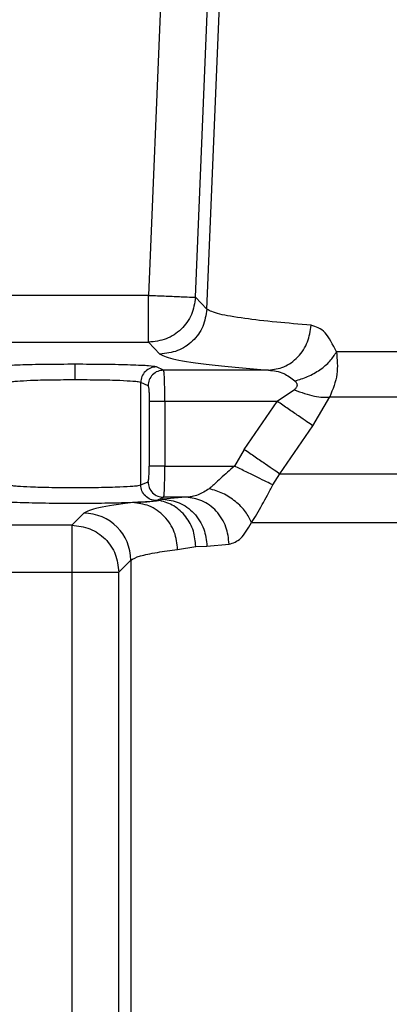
# Model space of a CAD drawing. Header units: inches. Extents: x 144.9 to 238.4, y 214.8 to 247.7.
# Tile 298 of 411: x 207.9216 to 207.9507, y 224.8081 to 224.8856. Entities that reach past the tile are written whole.
import ezdxf

# ---------------------------------------------------------------- set-up
doc = ezdxf.new("R2010")
doc.units = ezdxf.units.IN
doc.header["$LTSCALE"] = 0.25
doc.header["$MEASUREMENT"] = 0
doc.layers.add('ANNOTATIONS', color=1, linetype='Continuous')
doc.layers.add('MOTOR RH', color=7, linetype='Continuous')
doc.styles.add('ARIAL', font='arial.ttf', dxfattribs={"height": 0.09375})
doc.dimstyles.new('STANDARD$0', dxfattribs={"dimtxt": 0.09375, "dimasz": 0.09375, "dimexe": 0.03125, "dimexo": 0.046875, "dimgap": 0.09, "dimtad": 0, "dimtih": 1, "dimtoh": 1, "dimdec": 4, "dimzin": 0, "dimdsep": 46, "dimtxsty": 'ARIAL', "dimcen": 0.09, "dimadec": 0, "dimazin": 0, "dimtfac": 1, "dimtdec": 4, "dimtofl": 0, "dimtmove": 0, "dimatfit": 1, "dimfxl": 1, "dimtolj": 1, "dimtzin": 0, "dimarcsym": 0})

# ---------------------------------------------------------------- blocks, each defined once
blk = doc.blocks.new('*D8')
at = {"layer": 'ANNOTATIONS', "color": 0, "lineweight": -2, "transparency": 16777216}
for p, q in [((207.3533788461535, 223.8493624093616), (207.3533788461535, 225.9990556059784)), ((208.4940038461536, 224.9900478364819), (208.4940038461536, 225.9990556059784)), ((207.4471288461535, 225.9678056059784), (207.6385813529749, 225.9678056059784)), ((208.4002538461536, 225.9678056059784), (208.2088013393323, 225.9678056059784))]:
    blk.add_line(p, q, dxfattribs=at)
at = {"layer": 'ANNOTATIONS', "color": 0, "transparency": 16777216}
for points in [[(207.4471288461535, 225.9834306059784), (207.4471288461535, 225.9521806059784), (207.3533788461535, 225.9678056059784)], [(208.4002538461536, 225.9834306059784), (208.4002538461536, 225.9521806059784), (208.4940038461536, 225.9678056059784)]]:
    blk.add_solid(points, dxfattribs=at)
at = {"layer": 'defpoints', "color": 0, "transparency": 16777216}
for p in [(207.3533788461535, 225.9678056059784), (208.4940038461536, 224.9431728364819), (207.3533788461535, 223.8024874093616)]:
    blk.add_point(p, dxfattribs=at)
at = {"layer": 'ANNOTATIONS', "color": 0, "transparency": 16777216, "insert": (207.9236913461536, 225.9678056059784), "char_height": 0.09375, "attachment_point": 5, "style": 'ARIAL'}
blk.add_mtext('\\A1;18 5/8"', dxfattribs=at)
blk = doc.blocks.new('*D10')
at = {"layer": 'ANNOTATIONS', "color": 0, "lineweight": -2, "transparency": 16777216}
for p, q in [((207.3533788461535, 223.8493624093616), (207.3533788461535, 226.3654182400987)), ((208.8269459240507, 225.1127240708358), (208.8269459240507, 226.3654182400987)), ((207.4471288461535, 226.3341682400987), (207.8858206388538, 226.3341682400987)), ((208.7331959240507, 226.3341682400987), (208.2945041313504, 226.3341682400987))]:
    blk.add_line(p, q, dxfattribs=at)
at = {"layer": 'ANNOTATIONS', "color": 0, "transparency": 16777216}
for points in [[(207.4471288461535, 226.3497932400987), (207.4471288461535, 226.3185432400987), (207.3533788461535, 226.3341682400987)], [(208.7331959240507, 226.3497932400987), (208.7331959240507, 226.3185432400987), (208.8269459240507, 226.3341682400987)]]:
    blk.add_solid(points, dxfattribs=at)
at = {"layer": 'defpoints', "color": 0, "transparency": 16777216}
for p in [(207.3533788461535, 226.3341682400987), (208.8269459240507, 225.0658490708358), (207.3533788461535, 223.8024874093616)]:
    blk.add_point(p, dxfattribs=at)
at = {"layer": 'ANNOTATIONS', "color": 0, "transparency": 16777216, "insert": (208.0901623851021, 226.3341682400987), "char_height": 0.09375, "attachment_point": 5, "style": 'ARIAL'}
blk.add_mtext('\\A1;24""', dxfattribs=at)

msp = doc.modelspace()

# ---------------------------------------------------------------- linework, layer by layer
at = {"layer": 'MOTOR RH'}
for p, q in [((207.9363435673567, 224.8628132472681), (207.9414027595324, 224.9854328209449)), ((207.9350048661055, 224.9423373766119), (207.9317645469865, 224.8638974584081)), ((207.9354501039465, 224.8637452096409), (207.9386904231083, 224.9421851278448)), ((207.9317645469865, 224.8638974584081), (207.8784224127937, 224.8638974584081)), ((207.9317645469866, 224.86020876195), (207.9317645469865, 224.8638974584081)), ((207.9363435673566, 224.8628132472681), (207.9354501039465, 224.863745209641)), ((207.8771928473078, 224.86020876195), (207.9317645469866, 224.86020876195)), ((207.9317645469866, 224.86020876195), (207.9326580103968, 224.8592767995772)), ((208.0187809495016, 224.8594462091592), (207.9465301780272, 224.8594462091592)), ((207.9329485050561, 224.8580101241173), (207.932376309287, 224.8582653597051)), ((207.9411928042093, 224.8580101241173), (207.9329485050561, 224.8580101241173)), ((207.9317219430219, 224.8567805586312), (207.9311497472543, 224.8570357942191)), ((207.9311497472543, 224.8489760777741), (207.9311497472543, 224.8570357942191)), ((207.9432262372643, 224.8564620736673), (207.9418848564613, 224.8555509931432)), ((207.9318148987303, 224.8555509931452), (207.9318148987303, 224.8504608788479)), ((207.9418848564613, 224.8555509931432), (207.9330414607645, 224.8555509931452)), ((207.9330414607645, 224.8555509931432), (207.9330414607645, 224.8504608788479)), ((207.9392861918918, 224.8517770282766), (207.9418848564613, 224.8555509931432)), ((207.9446670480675, 224.8536289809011), (207.9460046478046, 224.8559066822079)), ((207.9460046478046, 224.8559066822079), (208.0187467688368, 224.8559066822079)), ((207.9420863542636, 224.8498550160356), (207.944667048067, 224.8536289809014)), ((207.9392861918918, 224.8517770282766), (207.9385146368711, 224.8504608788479)), ((207.9330414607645, 224.8504608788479), (207.9385146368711, 224.8504608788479)), ((207.9415235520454, 224.8489775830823), (207.9420863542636, 224.8498550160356)), ((207.9420863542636, 224.8498550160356), (208.0188615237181, 224.8498550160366)), ((207.9311497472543, 224.8489760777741), (207.9317219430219, 224.8492313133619)), ((207.9323763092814, 224.8477465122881), (207.9329485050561, 224.8480017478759)), ((207.9328927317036, 224.8478429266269), (207.9326488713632, 224.8477508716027)), ((207.9347037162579, 224.848001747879), (207.9328927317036, 224.8478429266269)), ((207.9347037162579, 224.848001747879), (207.9329485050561, 224.8480017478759)), ((207.9266748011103, 224.8467423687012), (207.9257355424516, 224.8458031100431)), ((207.9257355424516, 224.8458031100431), (207.8771928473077, 224.8458031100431)), ((207.9257355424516, 224.8458031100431), (207.9257355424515, 224.7995314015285)), ((207.9398577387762, 224.8460109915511), (208.0189592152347, 224.8460109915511)), ((207.9340451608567, 224.8438987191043), (207.9354724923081, 224.8441263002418)), ((207.9354724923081, 224.8441263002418), (207.9363539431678, 224.8441542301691)), ((207.9363539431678, 224.8441542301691), (207.9380986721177, 224.8443130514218)), ((207.9294242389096, 224.8421144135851), (207.9303634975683, 224.8430536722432)), ((207.9303634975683, 224.8430536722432), (207.9303634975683, 224.7995314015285)), ((207.9117734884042, 224.8421144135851), (207.9294242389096, 224.8421144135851)), ((207.9294242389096, 224.7995314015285), (207.9294242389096, 224.8421144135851))]:
    msp.add_line(p, q, dxfattribs=at)
msp.add_arc((207.9266695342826, 224.8430484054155), 0.003693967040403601, 0.0816918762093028, 89.91830812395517, dxfattribs=at)
for points in [[(207.9317645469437, 224.8638974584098), (207.932237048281, 224.8638779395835), (207.9331820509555, 224.863838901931), (207.9343835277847, 224.8637892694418), (207.9352419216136, 224.8637538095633), (207.9353807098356, 224.8637480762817), (207.9354501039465, 224.8637452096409)], [(207.9354501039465, 224.863745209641), (207.9353777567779, 224.8632774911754), (207.9352330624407, 224.8623420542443), (207.9343734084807, 224.8611786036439), (207.9331754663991, 224.8603677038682), (207.9322348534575, 224.8602617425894), (207.9317645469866, 224.86020876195)], [(207.9363435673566, 224.8628132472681), (207.936271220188, 224.8623455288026), (207.9361265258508, 224.8614100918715), (207.9352668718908, 224.8602466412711), (207.9340689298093, 224.8594357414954), (207.9331283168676, 224.8593297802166), (207.9326580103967, 224.8592767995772)], [(207.9323763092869, 224.8582653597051), (207.9322158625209, 224.8582465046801), (207.9318949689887, 224.85820879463), (207.9314899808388, 224.857924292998), (207.9312061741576, 224.8575183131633), (207.931168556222, 224.8571966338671), (207.9311497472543, 224.8570357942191)], [(207.9329485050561, 224.8580101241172), (207.9327880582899, 224.8579912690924), (207.9324671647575, 224.8579535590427), (207.932062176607, 224.8576690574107), (207.9317783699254, 224.8572630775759), (207.9317407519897, 224.8569413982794), (207.9317219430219, 224.8567805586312)], [(207.9330414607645, 224.8555509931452), (207.9328882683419, 224.8555509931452), (207.9325818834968, 224.8555509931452), (207.9321885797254, 224.8555509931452), (207.931900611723, 224.8555509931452), (207.9318434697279, 224.8555509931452), (207.9318148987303, 224.8555509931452)], [(207.9330414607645, 224.8504608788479), (207.9328882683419, 224.8504608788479), (207.9325818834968, 224.8504608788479), (207.9321885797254, 224.8504608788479), (207.931900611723, 224.8504608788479), (207.9318434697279, 224.8504608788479), (207.9318148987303, 224.8504608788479)], [(207.9323763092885, 224.8477465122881), (207.9322158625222, 224.8477653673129), (207.9318949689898, 224.8478030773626), (207.9314899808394, 224.8480875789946), (207.9312061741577, 224.8484935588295), (207.9311685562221, 224.8488152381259), (207.9311497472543, 224.8489760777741)], [(207.9317219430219, 224.8492313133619), (207.9317407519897, 224.8490704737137), (207.9317783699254, 224.8487487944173), (207.932062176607, 224.8483428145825), (207.9324671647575, 224.8480583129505), (207.9327880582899, 224.8480206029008), (207.9329485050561, 224.8480017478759)], [(207.9257355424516, 224.8458031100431), (207.9262185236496, 224.845747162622), (207.9271844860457, 224.8456352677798), (207.9284031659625, 224.8447820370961), (207.9292563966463, 224.8435633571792), (207.9293682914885, 224.8425973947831), (207.9294242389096, 224.8421144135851)]]:
    msp.add_open_spline(points, degree=3, dxfattribs=at)
for points, knots in [([(207.94454484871, 224.8615465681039), (207.9436090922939, 224.8616258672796), (207.9415699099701, 224.861798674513), (207.9391020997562, 224.862090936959), (207.9370512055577, 224.8624332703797), (207.9365889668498, 224.8626814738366), (207.9363435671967, 224.8628132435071)], [0, 0, 0, 0, 0.1970622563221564, 0.4294342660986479, 0.6970902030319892, 1, 1, 1, 1]), ([(207.9411928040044, 224.8580101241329), (207.9416012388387, 224.8580645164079), (207.9424492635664, 224.8581774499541), (207.9435537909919, 224.8589934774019), (207.9443409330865, 224.8601731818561), (207.9444785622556, 224.8611001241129), (207.94454484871, 224.8615465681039)], [0, 0, 0, 0, 0.2408153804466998, 0.4999999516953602, 0.7591845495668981, 1, 1, 1, 1]), ([(207.9465301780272, 224.8594462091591), (207.9462454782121, 224.8600213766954), (207.9456671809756, 224.861189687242), (207.9449227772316, 224.8614263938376), (207.94454484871, 224.8615465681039)], [0, 0, 0, 0, 0.4923070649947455, 1, 1, 1, 1]), ([(207.9432614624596, 224.8571699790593), (207.9436023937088, 224.8572689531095), (207.9442998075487, 224.8574714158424), (207.9452591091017, 224.8580212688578), (207.9460593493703, 224.858696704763), (207.9463755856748, 224.8592001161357), (207.9465301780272, 224.8594462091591)], [0, 0, 0, 0, 0.2444253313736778, 0.4999999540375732, 0.755574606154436, 1, 1, 1, 1]), ([(207.9465301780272, 224.8594462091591), (207.9465889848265, 224.8588545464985), (207.9467087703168, 224.8576493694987), (207.9462421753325, 224.8564945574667), (207.9460046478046, 224.8559066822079)], [0, 0, 0, 0, 0.4909342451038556, 1, 1, 1, 1]), ([(207.9326580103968, 224.8592767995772), (207.9329612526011, 224.8591316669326), (207.9335679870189, 224.8588412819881), (207.9364457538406, 224.8584141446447), (207.9396109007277, 224.8581447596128), (207.9411928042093, 224.8580101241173)], [0, 0, 0, 0, 0.333244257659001, 0.6667632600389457, 0.9999999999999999, 0.9999999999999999, 0.9999999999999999, 0.9999999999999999]), ([(207.9259981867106, 224.8584713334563), (207.9252031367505, 224.8584683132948), (207.9236095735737, 224.8584622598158), (207.921561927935, 224.8584153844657), (207.9200642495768, 224.8583477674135), (207.9197679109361, 224.8582927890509), (207.9196200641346, 224.8582653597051)], [0, 0, 0, 0, 0.2494575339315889, 0.5000017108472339, 0.7505450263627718, 0.9999999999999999, 0.9999999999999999, 0.9999999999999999, 0.9999999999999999]), ([(207.932376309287, 224.8582653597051), (207.9322284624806, 224.8582927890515), (207.9319321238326, 224.8583477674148), (207.9304344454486, 224.8584153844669), (207.9283867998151, 224.8584622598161), (207.926793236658, 224.8584683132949), (207.9259981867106, 224.8584713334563)], [0, 0, 0, 0, 0.24945497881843, 0.4999982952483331, 0.75054247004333, 1, 1, 1, 1]), ([(207.9259981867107, 224.8572417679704), (207.9259981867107, 224.8574125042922), (207.9259981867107, 224.8577671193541), (207.9259981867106, 224.8581741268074), (207.9259981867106, 224.8584185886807), (207.9259981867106, 224.8584541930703), (207.9259981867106, 224.8584713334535)], [0, 0, 0, 0, 0.2706973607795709, 0.5622316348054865, 0.7892530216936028, 1, 1, 1, 1]), ([(207.9330414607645, 224.8555509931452), (207.9330400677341, 224.8558574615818), (207.9330372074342, 224.8564867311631), (207.9330179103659, 224.8572481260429), (207.9329931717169, 224.857702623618), (207.9329704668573, 224.8579489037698), (207.9329562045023, 224.8579886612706), (207.9329485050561, 224.8580101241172)], [0, 0, 0, 0, 0.2430075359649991, 0.4989657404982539, 0.7015243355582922, 0.8388697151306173, 1, 1, 1, 1]), ([(207.9411928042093, 224.8580101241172), (207.9416014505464, 224.8579635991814), (207.9423365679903, 224.8578799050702), (207.9429770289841, 224.8573883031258), (207.9432614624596, 224.8571699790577)], [0, 0, 0, 0, 0.5558925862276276, 1, 1, 1, 1]), ([(207.9259981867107, 224.8572417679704), (207.9253714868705, 224.8572387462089), (207.9240867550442, 224.8572325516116), (207.9224859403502, 224.857188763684), (207.9215209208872, 224.8571338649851), (207.9210045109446, 224.8570830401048), (207.9209012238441, 224.8570521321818), (207.9208466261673, 224.8570357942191)], [0, 0, 0, 0, 0.2434841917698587, 0.4991414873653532, 0.716775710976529, 0.8502873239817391, 1, 1, 1, 1]), ([(207.9311497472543, 224.8570357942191), (207.9310951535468, 224.8570521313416), (207.9309918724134, 224.8570830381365), (207.9304754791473, 224.8571338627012), (207.9295104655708, 224.8571887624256), (207.9279096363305, 224.8572325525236), (207.926624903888, 224.8572387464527), (207.9259981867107, 224.8572417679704)], [0, 0, 0, 0, 0.1497051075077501, 0.2832141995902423, 0.5008584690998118, 0.7565091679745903, 1, 1, 1, 1]), ([(207.9432614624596, 224.8571699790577), (207.9433121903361, 224.8571132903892), (207.9433844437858, 224.8570325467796), (207.9434305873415, 224.8569040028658), (207.9434396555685, 224.8568128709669), (207.9434222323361, 224.8567214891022), (207.943365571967, 224.8565947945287), (207.9432830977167, 224.8565162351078), (207.9432262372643, 224.8564620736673)], [0, 0, 0, 0, 0.2838967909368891, 0.4043639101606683, 0.5157351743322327, 0.6262200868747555, 0.742303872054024, 1, 1, 1, 1]), ([(207.9317219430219, 224.8567805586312), (207.9317344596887, 224.8567576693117), (207.931759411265, 224.8567120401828), (207.9317898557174, 224.8564176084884), (207.931810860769, 224.8560179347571), (207.9318135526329, 224.8557066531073), (207.9318148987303, 224.8555509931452)], [0, 0, 0, 0, 0.2545047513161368, 0.507347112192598, 0.7536432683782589, 1, 1, 1, 1]), ([(207.9432262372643, 224.8564620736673), (207.9434944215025, 224.8563588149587), (207.9440388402, 224.8561491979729), (207.9448096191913, 224.8559545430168), (207.9454978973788, 224.8558575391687), (207.9458374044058, 224.8558904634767), (207.9460046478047, 224.8559066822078)], [0, 0, 0, 0, 0.2463032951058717, 0.5000000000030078, 0.7536967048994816, 1, 1, 1, 1]), ([(207.9446670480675, 224.8536289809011), (207.9445303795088, 224.8537233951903), (207.9442511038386, 224.8539163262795), (207.9435686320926, 224.8543877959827), (207.9427585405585, 224.8549474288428), (207.9421719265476, 224.8553526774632), (207.9418848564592, 224.8555509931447)], [0, 0, 0, 0, 0.2446839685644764, 0.4999999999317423, 0.7553160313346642, 1, 1, 1, 1]), ([(207.9392861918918, 224.8517770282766), (207.9395762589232, 224.8515779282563), (207.9401692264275, 224.8511709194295), (207.9409869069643, 224.8506096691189), (207.9416733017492, 224.8501385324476), (207.9419506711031, 224.8499481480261), (207.9420863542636, 224.8498550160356)], [0, 0, 0, 0, 0.2445893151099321, 0.5000000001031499, 0.7554106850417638, 1, 1, 1, 1]), ([(207.9317219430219, 224.8492313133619), (207.9317341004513, 224.8492539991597), (207.9317583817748, 224.8492993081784), (207.9317889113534, 224.8495817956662), (207.9318108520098, 224.8499806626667), (207.9318135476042, 224.8503005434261), (207.9318148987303, 224.8504608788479)], [0, 0, 0, 0, 0.2476306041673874, 0.494578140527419, 0.7466648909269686, 1, 1, 1, 1]), ([(207.9329485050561, 224.8480017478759), (207.9329562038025, 224.8480232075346), (207.9329704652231, 224.8480629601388), (207.9329931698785, 224.8483092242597), (207.9330179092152, 224.8487637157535), (207.9330372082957, 224.8495251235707), (207.9330400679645, 224.8501543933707), (207.9330414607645, 224.8504608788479)], [0, 0, 0, 0, 0.1611157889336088, 0.2984563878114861, 0.5010345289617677, 0.7569791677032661, 0.9999999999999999, 0.9999999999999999, 0.9999999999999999, 0.9999999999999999]), ([(207.9385146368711, 224.8504608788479), (207.9381443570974, 224.8501380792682), (207.937600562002, 224.8496640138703), (207.9370638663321, 224.8491468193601), (207.9367678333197, 224.8488763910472), (207.9366234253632, 224.8487579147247), (207.9365295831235, 224.8486809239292)], [0, 0, 0, 0, 0.5213845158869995, 0.7657084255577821, 0.8477476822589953, 1, 1, 1, 1]), ([(207.9415235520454, 224.8489775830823), (207.9413722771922, 224.8490521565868), (207.9410633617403, 224.8492044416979), (207.9403243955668, 224.8495687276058), (207.9394526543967, 224.8499984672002), (207.9388229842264, 224.8503088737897), (207.9385146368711, 224.8504608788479)], [0, 0, 0, 0, 0.2448483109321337, 0.5000000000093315, 0.7551516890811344, 0.9999999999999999, 0.9999999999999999, 0.9999999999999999, 0.9999999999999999]), ([(207.9208466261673, 224.8489760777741), (207.9209012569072, 224.8489597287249), (207.9210045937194, 224.8489288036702), (207.9215211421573, 224.8488780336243), (207.9224861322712, 224.8488227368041), (207.924086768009, 224.8487807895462), (207.925998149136, 224.848764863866), (207.9279095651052, 224.8487807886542), (207.9295101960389, 224.8488227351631), (207.9304752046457, 224.8488780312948), (207.9309917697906, 224.8489288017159), (207.9310951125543, 224.8489597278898), (207.9311497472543, 224.8489760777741)], [0, 0, 0, 0, 0.07488782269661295, 0.1416541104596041, 0.2504293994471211, 0.3782603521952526, 0.4999999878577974, 0.6217322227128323, 0.7495705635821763, 0.8583408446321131, 0.9251083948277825, 1, 1, 1, 1]), ([(207.9365295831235, 224.8486809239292), (207.9362422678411, 224.8484943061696), (207.9358059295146, 224.8482108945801), (207.9352355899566, 224.8480609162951), (207.9349179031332, 224.8480124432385), (207.9347590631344, 224.8480045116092), (207.9347037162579, 224.848001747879)], [0, 0, 0, 0, 0.4903730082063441, 0.7447168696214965, 0.91104807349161, 1, 1, 1, 1]), ([(207.9398577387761, 224.8460109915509), (207.9397197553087, 224.846299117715), (207.9394365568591, 224.8468904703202), (207.9386273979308, 224.8476939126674), (207.937625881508, 224.8483430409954), (207.9368887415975, 224.8485702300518), (207.9365295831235, 224.8486809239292)], [0, 0, 0, 0, 0.2436162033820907, 0.4999999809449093, 0.7563837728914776, 1, 1, 1, 1]), ([(207.9398577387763, 224.8460109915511), (207.9401322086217, 224.8464419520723), (207.9405246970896, 224.8470582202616), (207.9410945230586, 224.8481698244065), (207.9413814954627, 224.8487101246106), (207.9415235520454, 224.8489775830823)], [0, 0, 0, 0, 0.540105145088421, 0.7723436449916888, 1, 1, 1, 1]), ([(207.9196200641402, 224.8477465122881), (207.9197682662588, 224.8477190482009), (207.9200648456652, 224.847664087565), (207.9215626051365, 224.8475960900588), (207.923607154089, 224.8475510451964), (207.9259959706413, 224.8475352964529), (207.928387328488, 224.8475509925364), (207.9304353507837, 224.8475961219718), (207.9319324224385, 224.8476641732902), (207.9322285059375, 224.8477190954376), (207.9323763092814, 224.8477465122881)], [0, 0, 0, 0, 0.125010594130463, 0.2501689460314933, 0.3749457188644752, 0.4998006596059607, 0.6249292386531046, 0.7500039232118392, 0.8752032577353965, 0.9999999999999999, 0.9999999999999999, 0.9999999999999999, 0.9999999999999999]), ([(207.9326488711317, 224.8477508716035), (207.9324946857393, 224.8477209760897), (207.9321805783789, 224.8476600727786), (207.9310645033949, 224.8476119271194), (207.9304962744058, 224.8475874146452)], [0, 0, 0, 0, 0.4908684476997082, 1, 1, 1, 1]), ([(207.9354724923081, 224.8441263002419), (207.9354360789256, 224.8445368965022), (207.9353608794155, 224.8453848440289), (207.9347343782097, 224.8465181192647), (207.9338023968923, 224.847390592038), (207.9330258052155, 224.8476331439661), (207.9326488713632, 224.8477508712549)], [0, 0, 0, 0, 0.241538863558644, 0.4988167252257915, 0.7567409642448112, 1, 1, 1, 1]), ([(207.9328927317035, 224.8478429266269), (207.9333250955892, 224.8477887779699), (207.9339899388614, 224.8477055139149), (207.9347910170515, 224.8472418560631), (207.9353431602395, 224.8467657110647), (207.9357899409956, 224.846177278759), (207.9362250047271, 224.8453235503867), (207.93630313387, 224.844615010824), (207.9363539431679, 224.844154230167)], [0, 0, 0, 0, 0.2396236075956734, 0.3684677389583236, 0.499999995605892, 0.6315322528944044, 0.7603763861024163, 1, 1, 1, 1]), ([(207.9380986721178, 224.8443130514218), (207.9380482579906, 224.8447734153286), (207.9379707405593, 224.8454812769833), (207.937543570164, 224.8463343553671), (207.937105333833, 224.8469224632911), (207.9365640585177, 224.8473986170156), (207.9357789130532, 224.8478627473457), (207.9351274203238, 224.8479469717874), (207.9347037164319, 224.8480017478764)], [0, 0, 0, 0, 0.2396451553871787, 0.3684815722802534, 0.5000000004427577, 0.6315184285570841, 0.7603548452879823, 1, 1, 1, 1]), ([(207.9304962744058, 224.8475874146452), (207.929491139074, 224.8474486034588), (207.9274808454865, 224.8471709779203), (207.9269434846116, 224.846885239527), (207.9266748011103, 224.8467423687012)], [0, 0, 0, 0, 0.4999942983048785, 1, 1, 1, 1]), ([(207.9340451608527, 224.8438987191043), (207.9339940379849, 224.8443601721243), (207.9339154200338, 224.845069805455), (207.9334700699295, 224.8459245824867), (207.9330119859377, 224.8465135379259), (207.9324453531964, 224.8469896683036), (207.9316229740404, 224.847452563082), (207.9309402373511, 224.8475342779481), (207.9304962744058, 224.8475874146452)], [0, 0, 0, 0, 0.2395888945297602, 0.3684454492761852, 0.4999999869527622, 0.631554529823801, 0.7604110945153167, 1, 1, 1, 1]), ([(207.9380986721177, 224.8443130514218), (207.9384106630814, 224.8444088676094), (207.9390370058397, 224.8446012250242), (207.9395834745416, 224.8455398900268), (207.9398577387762, 224.8460109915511)], [0, 0, 0, 0, 0.4981153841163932, 0.9999999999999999, 0.9999999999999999, 0.9999999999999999, 0.9999999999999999]), ([(207.9303634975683, 224.8430536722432), (207.9305571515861, 224.843164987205), (207.9309161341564, 224.8433713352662), (207.9322643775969, 224.8436535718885), (207.9334898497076, 224.8438222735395), (207.9340451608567, 224.8438987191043)], [0, 0, 0, 0, 0.3904490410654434, 0.7237877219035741, 1, 1, 1, 1])]:
    msp.add_open_spline(points, degree=3, knots=knots, dxfattribs=at)

# ---------------------------------------------------------------- dimensions: what is measured, and where the dimension line sits
at = {"layer": 'ANNOTATIONS'}
for base, p1, text, picture, middle in [((207.3533788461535, 226.3341682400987), (208.8269459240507, 225.0658490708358), '24""', '*D10', (208.0901623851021, 226.3341682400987)), ((207.3533788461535, 225.9678056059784), (208.4940038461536, 224.9431728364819), '18 5/8"', '*D8', (207.9236913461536, 225.9678056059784))]:
    dim = msp.add_linear_dim(base=base, p1=p1, p2=(207.3533788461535, 223.8024874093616), text=text, dimstyle='STANDARD$0', dxfattribs=at)
    dim.commit()
    dim.dimension.update_dxf_attribs({"geometry": picture, "text_midpoint": middle, "dimtype": 160})

doc.saveas('drawing.dxf')
